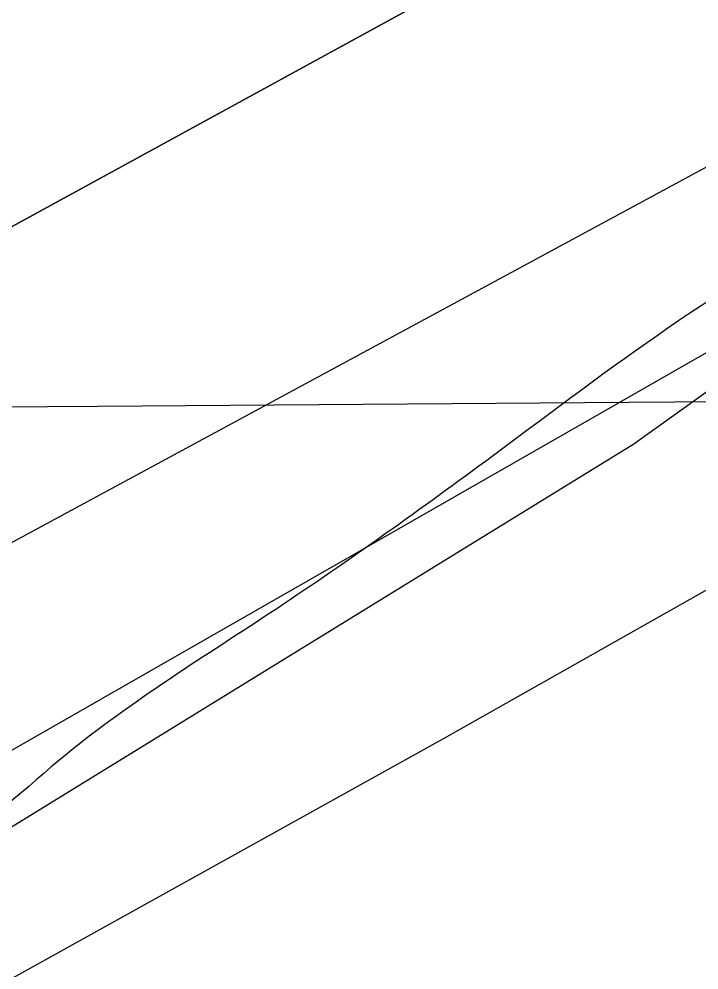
# Model space of a CAD drawing. Extents: x 3445503 to 3483459, y 540493 to 566012.
# Drawn here: x 3477410 to 3477462.8, y 552045.2 to 552118.9 of the extents above; entities that cross this region are included whole.
import ezdxf

# ---------------------------------------------------------------- set-up
doc = ezdxf.new("R2010")
doc.units = 0
for name, color, linetype in [('V-GRID-MAJR', 7, 'Continuous'), ('V-RIVR-EDGE', 7, 'Continuous'), ('V-RRAP-FSHR', 7, 'Continuous'), ('V-RRAP-RVMT', 7, 'Continuous'), ('V-TOPO-DPTH', 7, 'Continuous'), ('V-TOPO-MINR', 7, 'Continuous'), ('V-TOPO-WATR', 7, 'Continuous')]:
    doc.layers.add(name, color=color, linetype=linetype)

msp = doc.modelspace()

# ---------------------------------------------------------------- linework, layer by layer
at = {"layer": 'V-GRID-MAJR'}
msp.add_spline([(3449621.526, 551946.219), (3454896.117, 551971.152), (3460170.705, 551996.853), (3465445.288, 552023.321), (3470719.8680000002, 552050.556), (3475994.444, 552078.558), (3481269.015, 552107.327), (3481269.0160000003, 552107.327)], degree=3, dxfattribs=at)
at = {"layer": 'V-RIVR-EDGE'}
msp.add_spline([(3477967.3848833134, 552440.8059690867), (3477956.324274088, 552434.4645256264), (3477946.922800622, 552428.2304005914), (3477938.2208844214, 552423.7327046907), (3477929.172198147, 552419.58349804), (3477921.163822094, 552414.388823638), (3477919.4179374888, 552411.2644546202), (3477918.3664526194, 552407.7907367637), (3477915.2291897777, 552404.3221764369), (3477908.61305155, 552399.8193230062), (3477903.741938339, 552398.0932089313), (3477897.8270765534, 552396.0220439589), (3477895.3893709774, 552394.2899127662), (3477890.1714876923, 552392.9122879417), (3477887.3861524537, 552391.1810163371), (3477883.9004003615, 552387.3656859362), (3477874.497207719, 552380.4363015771), (3477864.3996153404, 552373.8562660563), (3477857.0907965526, 552370.3980207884), (3477852.909785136, 552366.5844095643), (3477848.381144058, 552362.7716579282), (3477844.5451835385, 552357.9142981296), (3477836.8938926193, 552356.5426904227), (3477833.4090001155, 552353.0749896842), (3477830.613349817, 552347.1721621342), (3477822.605833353, 552342.3251173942), (3477810.0688162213, 552333.3176913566), (3477792.657247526, 552321.1936325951), (3477781.52192369, 552316.7019538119), (3477774.9023471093, 552310.8085817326), (3477768.981468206, 552306.3040091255), (3477763.756708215, 552302.1453470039), (3477759.9310627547, 552301.4595431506), (3477756.0985405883, 552297.9927020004), (3477741.122958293, 552286.9055151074), (3477723.7062320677, 552272.6956783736), (3477708.732368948, 552262.3037508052), (3477698.9806870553, 552255.0275963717), (3477689.5869498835, 552251.922138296), (3477683.6652113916, 552247.0699360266), (3477677.043915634, 552240.4813046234), (3477664.1601284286, 552231.8223678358), (3477659.2829980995, 552227.6628461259), (3477652.325247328, 552225.5942599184), (3477646.05759835, 552221.4381765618), (3477633.1695132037, 552211.0410914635), (3477593.4640879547, 552180.5476742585), (3477582.3218874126, 552173.2749581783), (3477570.133359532, 552164.6143022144), (3477532.8716569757, 552138.2864238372), (3477506.055176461, 552118.5377213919), (3477500.1351571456, 552114.3807784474), (3477492.8237595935, 552109.879644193), (3477485.8591321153, 552105.0300206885), (3477479.9494278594, 552105.044633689), (3477473.686936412, 552102.974328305), (3477446.1786349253, 552084.6178636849), (3477429.4631851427, 552072.8397154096), (3477413.0962246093, 552061.4083372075), (3477403.3445427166, 552054.1321827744), (3477399.864807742, 552052.7502600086), (3477395.341324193, 552051.0232863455), (3477385.9467274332, 552047.5701986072), (3477366.105189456, 552036.8426756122), (3477295.433217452, 551995.3016125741), (3477256.0874561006, 551969.6741510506), (3477245.9924424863, 551964.1370045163), (3477236.5866710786, 551956.1647311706), (3477232.406519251, 551952.6987496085), (3477223.3586925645, 551948.89717262), (3477210.8268329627, 551941.975524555), (3477195.5096381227, 551933.3226048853), (3477189.23941038, 551928.1236325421), (3477182.2756424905, 551923.6216386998), (3477175.6646617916, 551921.2045632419), (3477171.836437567, 551919.4758704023), (3477168.3515450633, 551916.0081696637), (3477159.6496288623, 551911.5104737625), (3477143.6328767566, 551901.1211249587), (3477124.4848789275, 551889.6966234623), (3477117.871319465, 551886.2366590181), (3477112.3066661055, 551885.2075234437), (3477107.4346933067, 551883.1337797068), (3477100.8211338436, 551879.6738152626), (3477094.5517656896, 551874.8224725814), (3477091.412783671, 551870.6586529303), (3477085.147713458, 551867.54545856), (3477074.3548617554, 551860.9671422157), (3477058.344126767, 551853.011201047), (3477036.0640236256, 551840.203917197), (3477024.5707550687, 551831.5415420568), (3477014.1263926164, 551825.3099957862), (3477007.5162715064, 551823.2405499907), (3476990.806838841, 551813.8958093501), (3476960.862550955, 551794.5024728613), (3476943.4492630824, 551781.6831547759), (3476927.7818598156, 551771.9882057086), (3476905.500897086, 551758.8332921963), (3476879.0389229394, 551741.8647674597), (3476864.071076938, 551733.9062475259), (3476854.3211142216, 551727.325352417), (3476848.0526056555, 551722.8216393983), (3476839.70175747, 551719.7136025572), (3476833.4427043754, 551719.0338158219), (3476830.31231824, 551718.3462927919), (3476827.173336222, 551714.182473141), (3476822.9949035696, 551711.4117509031), (3476800.371468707, 551700.343474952), (3476764.179302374, 551684.7895373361), (3476719.29037737, 551666.8236817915), (3476694.587181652, 551658.1939710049), (3476687.274064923, 551652.9975774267), (3476681.7085519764, 551651.6208121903), (3476674.7516607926, 551649.8998556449), (3476665.709851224, 551648.5316862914), (3476648.669121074, 551645.7927688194), (3476639.2779626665, 551643.7301997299), (3476627.4490986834, 551639.9354994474), (3476617.009034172, 551635.4421014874), (3476607.2625098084, 551630.2517250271), (3476595.080858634, 551624.3721063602), (3476590.5590942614, 551623.3403920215), (3476578.3920560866, 551623.3704776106), (3476574.5664106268, 551622.6846737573), (3476569.6944378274, 551620.6109300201), (3476563.7744185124, 551616.4539870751), (3476559.595126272, 551613.3356351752), (3476542.5552557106, 551610.944347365), (3476516.4692776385, 551605.4467418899), (3476500.8139086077, 551600.6186080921), (3476493.860455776, 551600.2881701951), (3476490.382439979, 551599.6015067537), (3476484.8160674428, 551597.8771118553), (3476475.769959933, 551594.7707941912), (3476466.7143969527, 551587.8405502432), (3476459.750629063, 551583.3385564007), (3476454.1842565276, 551581.6141615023), (3476446.5243697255, 551576.7662571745), (3476440.255001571, 551571.9149144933), (3476435.0311011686, 551568.1038820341), (3476422.854607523, 551564.3100413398), (3476402.3126526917, 551551.4984595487), (3476381.420489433, 551537.6448483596), (3476372.0198755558, 551531.7583529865), (3476359.8339264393, 551524.140586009), (3476350.7740655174, 551515.4721937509), (3476342.071289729, 551510.6268681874), (3476327.10172455, 551501.9730889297), (3476312.481508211, 551494.0137094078), (3476294.027910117, 551482.2398590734), (3476278.3630856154, 551473.5877989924), (3476258.5155305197, 551460.4268683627), (3476247.7175212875, 551451.7627740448), (3476240.7477362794, 551444.8273725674), (3476231.3445436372, 551437.8979882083), (3476220.5534111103, 551432.0149311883), (3476209.412070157, 551425.0898447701), (3476201.752183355, 551420.2419404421), (3476188.86323862, 551409.4972256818), (3476180.8488454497, 551401.8691436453), (3476169.01310476, 551395.2934060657), (3476157.8666062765, 551386.2825416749), (3476151.592940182, 551379.6930506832), (3476140.805246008, 551375.200512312), (3476129.659607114, 551366.5372775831), (3476121.6409160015, 551357.171047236), (3476113.974152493, 551349.5421056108), (3476103.18130079, 551342.9637892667), (3476089.95590104, 551336.7391197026), (3476064.211535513, 551328.8072470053), (3476038.8070633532, 551317.7458477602), (3476021.0538821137, 551308.0560562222), (3476001.9050246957, 551296.2839250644), (3475987.974050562, 551285.889418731), (3475980.311584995, 551279.9986254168), (3475968.8286314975, 551275.5078062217), (3475961.8691615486, 551272.74396069), (3475958.38169028, 551268.2333709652), (3475953.4976832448, 551261.2928119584), (3475933.6613027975, 551252.651066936), (3475913.8197648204, 551241.923543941), (3475899.54373979, 551232.5727861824), (3475888.3989604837, 551224.2571811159), (3475872.030280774, 551212.1305435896), (3475859.1439148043, 551202.4287178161), (3475843.822422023, 551192.0376498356), (3475828.851137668, 551182.688611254), (3475807.6165022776, 551170.9216376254), (3475790.902771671, 551159.8387486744), (3475778.359737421, 551148.3979150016), (3475750.8454188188, 551127.6080427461), (3475732.386663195, 551113.7484144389), (3475710.1082792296, 551101.6363899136), (3475688.5242950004, 551089.1750165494), (3475657.5457140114, 551073.2605554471), (3475627.610881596, 551057.6911452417), (3475610.205330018, 551048.0004941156), (3475592.8023572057, 551039.3527319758), (3475578.883417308, 551033.8250409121), (3475567.7575489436, 551033.1572884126), (3475559.4084199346, 551030.7445108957), (3475547.22161123, 551022.7791142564), (3475531.193684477, 551007.8705798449), (3475514.128026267, 550995.0504021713), (3475489.7561280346, 550979.8148682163), (3475462.248686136, 550961.8060332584), (3475436.832179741, 550945.8778187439), (3475412.1117922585, 550930.2955147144), (3475404.102556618, 550924.7532106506), (3475394.356891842, 550919.9104638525), (3475383.5657593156, 550914.0274068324), (3475369.9892915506, 550906.4130782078), (3475361.2813582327, 550899.4819746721), (3475348.7563753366, 550895.3413639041), (3475341.099067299, 550891.5363485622), (3475331.346525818, 550883.9125644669), (3475319.5056275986, 550875.251048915), (3475304.183275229, 550864.5123512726), (3475282.257678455, 550854.4852451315), (3475261.025621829, 550843.7611604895), (3475243.971997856, 550835.8077980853), (3475209.5136818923, 550818.5114142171), (3475176.085361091, 550795.9980066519), (3475149.619948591, 550777.6389632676), (3475114.789934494, 550750.6098084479), (3475097.3766466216, 550737.7904903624), (3475087.6146496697, 550726.3427799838), (3475078.202861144, 550715.9370990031), (3475072.9712244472, 550708.9973995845), (3475070.5317996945, 550706.5700090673), (3475067.0529243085, 550705.5357159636), (3475062.1826706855, 550704.1572315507), (3475055.2206219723, 550700.3504970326), (3475048.2534157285, 550694.4579845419), (3475043.3668299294, 550686.4745365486), (3475033.264080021, 550677.8087230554), (3475023.50638101, 550668.099160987), (3475018.97344199, 550662.5482610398), (3475016.528000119, 550657.6874628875), (3475015.1288855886, 550654.2146046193), (3475012.339252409, 550650.7451847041), (3475004.6767868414, 550644.8543913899), (3475000.49319666, 550639.9978911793), (3474998.0511931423, 550636.527611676), (3474987.9467240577, 550627.1665388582), (3474974.703272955, 550613.6416463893), (3474958.329435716, 550599.4292308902), (3474946.4885374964, 550590.7677153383), (3474937.4321149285, 550583.4898417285), (3474926.2856164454, 550574.4789773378), (3474912.7005527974, 550563.388352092), (3474895.6417712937, 550553.3492117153), (3474877.8877304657, 550543.3117905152), (3474859.783481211, 550532.2323399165), (3474849.689327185, 550527.0428230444), (3474846.203575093, 550523.2274926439), (3474838.546267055, 550519.4224773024), (3474826.015267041, 550512.8484588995), (3474803.3961301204, 550503.518331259), (3474763.728526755, 550488.3206191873), (3474757.461737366, 550484.5121654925), (3474754.3296320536, 550483.1293831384), (3474743.1960273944, 550479.3329636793), (3474732.059843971, 550474.4936552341), (3474701.4383481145, 550462.4022608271), (3474681.260355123, 550456.1947830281), (3474669.430631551, 550452.0524530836), (3474656.205231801, 550445.8277835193), (3474651.328101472, 550441.6682618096), (3474649.580497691, 550437.8486334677), (3474646.428621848, 550428.4703688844), (3474639.474309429, 550427.7923013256), (3474629.0385428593, 550425.0370516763), (3474622.08423044, 550424.3589841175), (3474617.2174151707, 550424.3710183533), (3474614.0844502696, 550422.6406063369), (3474611.296536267, 550419.8664457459), (3474606.4228442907, 550417.0974426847), (3474599.8170211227, 550416.7661451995), (3474592.512500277, 550415.0460482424), (3474584.1633712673, 550412.633270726), (3474580.6801979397, 550409.8608293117), (3474579.97806191, 550407.0815111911), (3474579.2707683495, 550402.2164150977), (3474577.524024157, 550398.7444164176), (3474572.3009833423, 550395.2810136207), (3474569.5259631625, 550397.7212979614), (3474568.8350017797, 550399.4611654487), (3474566.39901538, 550398.4242935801), (3474565.003339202, 550396.3419539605), (3474560.8317832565, 550396.3522690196), (3474558.046448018, 550394.620997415), (3474557.349469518, 550393.9274572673), (3474552.8216880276, 550390.4623352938), (3474550.030335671, 550386.2976560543), (3474547.2398429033, 550382.480606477), (3474544.4553672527, 550381.0969645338), (3474541.6777683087, 550382.4943598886), (3474539.93876041, 550382.1510281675), (3474539.237483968, 550379.7193397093), (3474537.4838630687, 550373.4663037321), (3474536.4297994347, 550368.9496968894), (3474533.638447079, 550364.7850176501), (3474528.767333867, 550363.058903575), (3474524.9425479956, 550362.7207293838), (3474521.1297963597, 550367.2493704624), (3474518.3504782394, 550367.9515064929), (3474514.8690240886, 550365.8743244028), (3474513.4733479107, 550363.7919847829), (3474515.539355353, 550355.7913450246), (3474514.1368024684, 550350.9279681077), (3474510.6458928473, 550345.0268597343), (3474504.717277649, 550337.393620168), (3474501.5877511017, 550337.0537268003), (3474494.9827875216, 550337.0700589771), (3474490.1151126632, 550336.7344635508), (3474486.2911863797, 550336.7439190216), (3474483.5049915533, 550334.665017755), (3474481.7616857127, 550332.5835377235), (3474479.668171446, 550329.4600282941), (3474476.1884364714, 550328.0781055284), (3474468.885634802, 550327.0532678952), (3474462.629160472, 550327.4163701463), (3474450.808032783, 550326.750336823), (3474441.4194531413, 550325.7306567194), (3474433.070324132, 550323.3178792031), (3474424.3727058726, 550320.5583316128), (3474416.3677681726, 550316.7541758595), (3474412.183318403, 550311.5500459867), (3474406.9585584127, 550307.3913838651), (3474397.2111744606, 550301.8533777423), (3474391.99586994, 550301.5186419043), (3474386.088744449, 550302.5761438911), (3474381.571278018, 550303.282577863), (3474374.9663144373, 550303.29891004), (3474367.313304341, 550301.232043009), (3474361.396723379, 550298.4656187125), (3474352.692228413, 550292.9250338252), (3474347.1249962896, 550290.8530092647), (3474344.6941674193, 550291.9019153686), (3474343.6555763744, 550293.6426424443), (3474340.8745390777, 550293.6495191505), (3474339.4754245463, 550290.1766608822), (3474332.171763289, 550288.804193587), (3474327.3015096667, 550287.4257091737), (3474316.868321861, 550285.713348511), (3474310.6084091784, 550284.6859321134), (3474304.3545136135, 550286.0919233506), (3474293.2303644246, 550286.119430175), (3474261.933379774, 550282.0252371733), (3474232.365087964, 550274.1028199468), (3474219.840105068, 550269.962209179), (3474206.624160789, 550267.5614658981), (3474200.707579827, 550264.7950416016), (3474193.397901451, 550260.9891666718), (3474172.5229299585, 550254.0881487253), (3474156.866701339, 550248.9123852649), (3474145.3846074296, 550244.7691957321), (3474138.0800865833, 550243.0490987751), (3474131.475123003, 550243.0654309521), (3474123.8212533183, 550240.6509342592), (3474116.8617833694, 550237.8870887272), (3474100.516312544, 550235.1464520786), (3474090.0865630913, 550234.8246100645), (3474081.393242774, 550233.8032107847), (3474068.173860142, 550230.0119488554), (3474051.4764617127, 550225.5340234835), (3474039.295670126, 550220.0020344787), (3474031.2976091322, 550218.9789160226), (3474029.5560224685, 550217.5926953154), (3474028.8504480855, 550213.4228585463), (3474027.1131593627, 550213.77478615), (3474025.036836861, 550217.603869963), (3474021.9098890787, 550218.3068655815), (3474017.0361971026, 550215.53786252), (3474014.6010702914, 550214.8486203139), (3474009.387484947, 550215.2091437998), (3474003.125853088, 550213.4864680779), (3473996.173259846, 550213.5036598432), (3473986.43791013, 550212.8324689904), (3473971.4812387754, 550209.3931346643), (3473947.8217916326, 550201.1084747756), (3473927.9965858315, 550196.985915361), (3473915.481058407, 550196.6692308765), (3473910.9584344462, 550195.2898868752), (3473900.519229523, 550191.1441185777), (3473896.3399372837, 550188.0257666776), (3473890.081743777, 550187.6936096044), (3473880.6914449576, 550185.9786701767), (3473877.557620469, 550183.9006284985), (3473876.1593655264, 550180.7753998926), (3473870.9371843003, 550177.6596267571), (3473863.28589338, 550176.2880190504), (3473852.851845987, 550174.2280287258), (3473846.584197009, 550170.071945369), (3473843.4469341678, 550166.6033850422), (3473829.887658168, 550165.9416496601), (3473817.364394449, 550162.4962982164), (3473797.202733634, 550162.8937839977), (3473790.9393825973, 550160.4758489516), (3473774.2359670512, 550153.5645159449), (3473761.365933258, 550150.4676537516), (3473751.280375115, 550148.7544335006), (3473741.5476041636, 550149.1261316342), (3473732.1598841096, 550148.454081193), (3473721.729275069, 550147.7846095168), (3473708.5133307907, 550145.3838662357), (3473703.986408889, 550142.266373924), (3473699.8036782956, 550137.7575033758), (3473693.194416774, 550136.035687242), (3473684.503675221, 550136.0571769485), (3473676.5099121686, 550136.7722068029), (3473667.814872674, 550135.055548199), (3473650.414478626, 550127.4506750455), (3473634.408041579, 550121.2328821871), (3473613.526193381, 550111.5508269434), (3473599.600376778, 550103.2420985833), (3473599.594359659, 550100.8086909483), (3473599.5814658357, 550095.5942460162), (3473597.494828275, 550095.2517738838), (3473595.7566799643, 550095.256071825), (3473589.510520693, 550099.7907300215), (3473582.56308498, 550101.8936997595), (3473571.0870081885, 550100.1839178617), (3473560.30189278, 550096.7342684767), (3473548.8086242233, 550088.071893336), (3473541.4937883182, 550082.1802404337), (3473536.968585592, 550079.7580074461), (3473530.7095324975, 550079.0782207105), (3473522.3793144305, 550084.3132957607), (3473518.5588265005, 550085.7132698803), (3473509.867225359, 550085.3871299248), (3473487.609471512, 550081.6182172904), (3473463.9594798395, 550077.1574836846), (3473450.746973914, 550076.1472590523), (3473424.3279791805, 550076.5602174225), (3473415.2904675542, 550076.9301963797), (3473413.20039164, 550075.1972055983), (3473411.1094561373, 550073.1165851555), (3473410.044217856, 550064.0807927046), (3473387.095502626, 550062.0517475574), (3473385.3573543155, 550062.0560454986), (3473385.029495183, 550070.052387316), (3473384.336814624, 550071.0969954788), (3473381.21072643, 550072.1476207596), (3473364.172575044, 550070.4515922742), (3473359.2988830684, 550067.6825892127), (3473346.088955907, 550067.7152535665), (3473344.347369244, 550066.3290328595), (3473345.0245772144, 550059.0270907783), (3473343.6306202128, 550057.6400104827), (3473340.5079703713, 550060.081154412), (3473338.0840182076, 550063.9110978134), (3473333.2163433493, 550063.575502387), (3473315.824545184, 550059.4469258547), (3473309.9062450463, 550055.9852422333), (3473306.770701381, 550053.2119412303), (3473302.2523753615, 550053.57074554), (3473296.6954582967, 550055.6702769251), (3473292.871532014, 550055.6797323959), (3473289.7351287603, 550052.5588017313), (3473286.6013042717, 550050.4807600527), (3473283.1284460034, 550051.8798745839), (3473279.3070984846, 550052.9322190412), (3473267.4816728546, 550050.5280374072)], degree=3, dxfattribs=at)
at = {"layer": 'V-RRAP-FSHR'}
msp.add_lwpolyline([(3479130.969, 553082.401), (3478816.881, 552888.5970000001), (3478576.85, 552763.205), (3478449.311, 552707.954), (3478289.8170000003, 552621.3640000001), (3478136.845, 552538.512), (3478008.2, 552474.97), (3477863.944, 552377.387), (3477688.914, 552251.158), (3477457.69, 552085.964), (3477224.473, 551942.407), (3476936.077, 551774.99), (3476793.745, 551715.647), (3476544.508, 551605.223), (3476233.506, 551453.813), (3476127.0130000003, 551390.08), (3475971.2770000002, 551277.253), (3475776.395, 551142.969), (3475474.3680000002, 550957.359), (3475375.893, 550912.962), (3475167.399, 550795.536), (3475098.0700000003, 550737.654), (3475020.515, 550657.755), (3474949.56, 550594.009)], dxfattribs=at)
at = {"layer": 'V-RRAP-RVMT'}
msp.add_line((3477507.1390000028, 552118.1250000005), (3477391.6100000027, 552052.0080000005), dxfattribs=at)
at = {"layer": 'V-TOPO-DPTH'}
for points in [[(3476984.1065376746, 551869.8438903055), (3477073.7123583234, 551919.1539754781), (3477496.0902263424, 552150.2348436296), (3477525.0491269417, 552166.1993367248), (3477553.9386453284, 552182.2874824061), (3477582.7240903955, 552198.561106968), (3477611.4401532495, 552214.9583841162), (3477677.6885007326, 552253.0701664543), (3477739.359434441, 552288.8149175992), (3477800.8740350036, 552324.8247556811), (3477862.154135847, 552361.2322241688), (3477923.277903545, 552397.9047795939), (3478362.9417434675, 552663.630811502), (3478377.0355903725, 552672.1285046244), (3478391.141413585, 552680.606222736), (3478405.2652012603, 552689.0539783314), (3478419.4009652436, 552697.4817589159)], [(3478419.4009652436, 552697.4817589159), (3478405.2652012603, 552689.0539783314), (3478391.141413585, 552680.606222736), (3478377.0355903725, 552672.1285046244), (3478362.9417434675, 552663.630811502), (3477923.277903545, 552397.9047795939), (3477862.154135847, 552361.2322241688), (3477800.8740350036, 552324.8247556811), (3477739.359434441, 552288.8149175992), (3477677.6885007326, 552253.0701664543), (3477611.4401532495, 552214.9583841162), (3477582.7240903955, 552198.561106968), (3477553.9386453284, 552182.2874824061), (3477525.0491269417, 552166.1993367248), (3477496.0902263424, 552150.2348436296), (3477073.7123583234, 551919.1539754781), (3476984.1065376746, 551869.8438903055)], [(3476712.262990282, 551679.4252794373), (3477303.2532868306, 551987.5436551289), (3477350.0859643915, 552012.3204214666), (3477396.7142993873, 552037.4706335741), (3477443.0361205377, 552063.1810143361), (3477489.1535991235, 552089.2648408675), (3477568.6230179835, 552134.8466963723), (3477574.8365832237, 552138.446580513), (3477581.028958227, 552142.08220087), (3477587.189547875, 552145.7714255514), (3477593.3289472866, 552149.4963864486), (3478365.6917501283, 552622.710065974), (3478373.2902029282, 552627.2974159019), (3478380.927645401, 552631.8178979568), (3478388.623572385, 552636.2380782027), (3478396.358489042, 552640.5913905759), (3478404.129474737, 552644.8820793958), (3478411.909547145, 552649.1561649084)]]:
    msp.add_lwpolyline(points, dxfattribs=at)
at = {"layer": 'V-TOPO-MINR'}
for points in [[(3476439.644443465, 551542.8067751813), (3476532.854356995, 551598.902260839), (3476539.4098012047, 551602.8125533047), (3476545.985353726, 551606.6884237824), (3476552.591068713, 551610.5126612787), (3476559.2168920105, 551614.3024767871), (3476636.90012209, 551658.3325062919), (3476682.4588426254, 551683.9738767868), (3476728.1191530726, 551709.4317431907), (3476773.931848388, 551734.6143534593), (3476819.846133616, 551759.6134596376), (3477524.7411140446, 552140.6645260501), (3477545.6676822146, 552152.0821046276), (3477566.534219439, 552163.6073800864), (3477587.3107102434, 552175.2942008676), (3477608.027170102, 552187.0887185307), (3477628.6556696, 552199.0367483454), (3477649.226934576, 552211.0817378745), (3477669.712347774, 552223.2721669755), (3477690.1405264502, 552235.5595557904), (3478387.127535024, 552658.1612868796), (3478393.8592520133, 552662.2307787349), (3478400.5980854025, 552666.2884165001), (3478407.347593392, 552670.3282731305)], [(3476712.262990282, 551679.4252794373), (3477303.2532868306, 551987.5436551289), (3477350.0859643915, 552012.3204214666), (3477396.7142993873, 552037.4706335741), (3477443.0361205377, 552063.1810143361), (3477489.1535991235, 552089.2648408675), (3477568.6230179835, 552134.8466963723), (3477574.8365832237, 552138.446580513), (3477581.028958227, 552142.08220087), (3477587.189547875, 552145.7714255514), (3477593.3289472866, 552149.4963864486), (3478365.6917501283, 552622.710065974), (3478373.2902029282, 552627.2974159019), (3478380.927645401, 552631.8178979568), (3478388.623572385, 552636.2380782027), (3478396.358489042, 552640.5913905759), (3478404.129474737, 552644.8820793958), (3478411.909547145, 552649.1561649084)]]:
    msp.add_lwpolyline(points, dxfattribs=at)
at = {"layer": 'V-TOPO-WATR'}
msp.add_lwpolyline([(3476984.1065376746, 551869.8438903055), (3477073.7123583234, 551919.1539754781), (3477496.0902263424, 552150.2348436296), (3477525.0491269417, 552166.1993367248), (3477553.9386453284, 552182.2874824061), (3477582.7240903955, 552198.561106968), (3477611.4401532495, 552214.9583841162), (3477677.6885007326, 552253.0701664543), (3477739.359434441, 552288.8149175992), (3477800.8740350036, 552324.8247556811), (3477862.154135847, 552361.2322241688), (3477923.277903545, 552397.9047795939), (3478362.9417434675, 552663.630811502), (3478377.0355903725, 552672.1285046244), (3478391.141413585, 552680.606222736), (3478405.2652012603, 552689.0539783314), (3478419.4009652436, 552697.4817589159)], dxfattribs=at)

doc.saveas('drawing.dxf')
